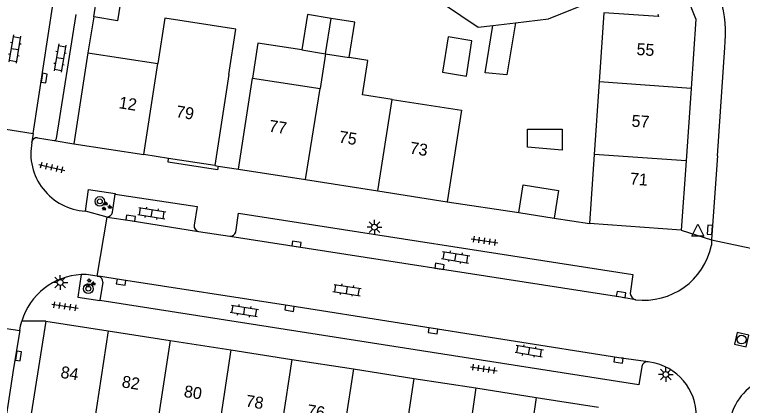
# Model space of a CAD drawing. Extents: x 131000 to 133014, y 396499 to 399001.
# Drawn here: x 132790.2 to 132851.2, y 397273.2 to 397305.9 of the extents above; entities that cross this region are included whole.
import ezdxf

# ---------------------------------------------------------------- set-up
doc = ezdxf.new("R2010")
doc.units = 0
for name, color, linetype in [('gg-afsc-erfafscheiding', 7, 'Continuous'), ('gg-afsc-muur', 7, 'Continuous'), ('gg-anno-huisnummerreeks BGT', 7, 'Continuous'), ('gg-bbg-bijgebouw', 7, 'Continuous'), ('gg-bbg-gedigitaliseerde bebouwing', 7, 'Continuous'), ('gg-bbg-gedigitaliseerde bijgebouw', 7, 'Continuous'), ('gg-bbg-hoofdgebouw', 7, 'Continuous'), ('gg-bbg-luifel en loopbrug', 7, 'Continuous'), ('gg-bbg-tussenscheiding', 7, 'Continuous'), ('gg-knt-verharding', 7, 'Continuous'), ('gg-knt-verharding nz', 7, 'Continuous'), ('gt-grn-weggrens', 7, 'Continuous'), ('gt-symb-boom', 7, 'Continuous'), ('gt-symb-groenvak', 7, 'Continuous'), ('gt-symb-klinker verharding', 7, 'Continuous'), ('gt-symb-kolk', 7, 'Continuous'), ('gt-symb-lichtmast', 7, 'Continuous'), ('gt-symb-rioolschacht', 7, 'Continuous'), ('gt-symb-tegel verharding', 7, 'Continuous'), ('gt-symb-waterafsluiter', 7, 'Continuous')]:
    doc.layers.add(name, color=color, linetype=linetype)

# ---------------------------------------------------------------- blocks, each defined once
blk = doc.blocks.new('gt0-BOOM')
at = {"layer": 'gt-symb-boom'}
for radius in [0.4, 0.2]:
    blk.add_circle((0, 0), radius, dxfattribs=at)
blk = doc.blocks.new('gt0-GRVAK')
at = {"layer": 'gt-symb-groenvak'}
for p, q in [((-0.11, 0.189), (-0.228, 0.24)), ((-0.182, 0.153), (0.088, 0.153)), ((-0.091, 0.211), (-0.156, 0.322)), ((-0.047, 0.214), (-0.047, 0.393)), ((-0.004, 0.211), (0.061, 0.322)), ((0.015, 0.189), (0.133, 0.24)), ((0.262, -0.052), (0.197, 0.059)), ((0.305, -0.049), (0.305, 0.13)), ((0.349, -0.052), (0.414, 0.059)), ((-0.245, -0.228), (-0.363, -0.177)), ((-0.318, -0.264), (-0.047, -0.264)), ((-0.226, -0.206), (-0.291, -0.095)), ((-0.183, -0.203), (-0.183, -0.024)), ((-0.139, -0.206), (-0.074, -0.095)), ((-0.12, -0.228), (-0.002, -0.177)), ((0.243, -0.074), (0.125, -0.023)), ((0.17, -0.11), (0.441, -0.11)), ((0.368, -0.074), (0.486, -0.023))]:
    blk.add_line(p, q, dxfattribs=at)
blk = doc.blocks.new('gt0-KOLK')
at = {"layer": 'gt-symb-kolk'}
blk.add_lwpolyline([(0, 0), (0.375, 0), (0.375, 0.4), (-0.375, 0.4), (-0.375, 0), (0, 0)], dxfattribs=at)
blk = doc.blocks.new('gt0-KL1')
at = {"layer": 'gt-symb-klinker verharding'}
for p, q in [((-1.15, 0.3), (1.15, 0.3)), ((-1, -0.3), (-1, 0.3)), ((-0.5, 0.3), (-0.5, 0.45)), ((0, -0.3), (0, 0.3)), ((0.5, 0.3), (0.5, 0.45)), ((1, -0.3), (1, 0.3)), ((-1.15, -0.3), (1.15, -0.3)), ((-0.5, -0.45), (-0.5, -0.3)), ((0.5, -0.45), (0.5, -0.3))]:
    blk.add_line(p, q, dxfattribs=at)
blk = doc.blocks.new('gt0-TEG1')
at = {"layer": 'gt-symb-tegel verharding'}
for p, q in [((-1.125, 0), (1.125, 0)), ((-0.9, -0.25), (-0.9, 0.25)), ((-0.45, -0.25), (-0.45, 0.25)), ((0, -0.25), (0, 0.25)), ((0.45, -0.25), (0.45, 0.25)), ((0.9, -0.25), (0.9, 0.25))]:
    blk.add_line(p, q, dxfattribs=at)
blk = doc.blocks.new('gt0-LMAST')
at = {"layer": 'gt-symb-lichtmast'}
for p, q in [((-0.005, 0.246), (-0.005, 0.621)), ((-0.182, 0.173), (-0.447, 0.438)), ((0.172, 0.173), (0.437, 0.438)), ((-0.255, -0.004), (-0.63, -0.004)), ((-0.182, -0.181), (-0.447, -0.446)), ((-0.005, -0.254), (-0.005, -0.629)), ((0.437, -0.446), (0.172, -0.181)), ((0.245, -0.004), (0.62, -0.004))]:
    blk.add_line(p, q, dxfattribs=at)
blk.add_circle((-0.005, -0.004), 0.25, dxfattribs=at)
blk = doc.blocks.new('gt0-RS')
at = {"layer": 'gt-symb-rioolschacht'}
blk.add_lwpolyline([(-0.5, -0.5), (0.5, -0.5), (0.5, 0.5), (-0.5, 0.5)], close=True, dxfattribs=at)
blk.add_circle((0, 0), 0.375, dxfattribs=at)
blk = doc.blocks.new('gt0-WAFSL')
at = {"layer": 'gt-symb-waterafsluiter'}
for p, q in [((-0.5, -0.333), (0, 0.667)), ((0, 0.667), (0.5, -0.333)), ((0.5, -0.333), (-0.5, -0.333))]:
    blk.add_line(p, q, dxfattribs=at)

msp = doc.modelspace()

# ---------------------------------------------------------------- linework, layer by layer
at = {"layer": 'gg-afsc-erfafscheiding'}
for points in [[(132818.34, 397321.885), (132823.364, 397308.78), (132829.088, 397304.9), (132830.307, 397305.041)], [(132832.202, 397305.26), (132834.98, 397305.582), (132842.96, 397308.816)]]:
    msp.add_lwpolyline(points, dxfattribs=at)
at = {"layer": 'gg-afsc-muur'}
for p, q in [((132796.883, 397305.747), (132796.38, 397302.74)), ((132807.02, 397293.31), (132807.297, 397293.267)), ((132807.297, 397293.267), (132809.01, 397293)), ((132826.49, 397290.28), (132832.48, 397289.364)), ((132835.446, 397288.91), (132838.39, 397288.46))]:
    msp.add_line(p, q, dxfattribs=at)
at = {"layer": 'gg-bbg-bijgebouw'}
for p, q in [((132796.883, 397305.747), (132797.353, 397308.71)), ((132832.48, 397289.364), (132835.446, 397288.91))]:
    msp.add_line(p, q, dxfattribs=at)
msp.add_lwpolyline([(132797.353, 397308.71), (132799.338, 397308.396), (132798.868, 397305.433), (132796.883, 397305.747)], dxfattribs=at)
at = {"layer": 'gg-bbg-gedigitaliseerde bebouwing'}
for p, q in [((132816.282, 397302.671), (132815.826, 397299.762)), ((132809.01, 397293), (132810.183, 397300.626)), ((132810.183, 397300.626), (132815.826, 397299.762)), ((132839.208, 397300.302), (132838.789, 397294.236)), ((132838.789, 397294.236), (132838.39, 397288.46))]:
    msp.add_line(p, q, dxfattribs=at)
for points in [[(132844.114, 397305.968), (132844.188, 397305.786), (132839.609, 397306.102), (132839.208, 397300.302)], [(132808.2, 397300.93), (132808.787, 397304.721), (132802.821, 397305.643), (132802.234, 397301.844)], [(132821.872, 397298.836), (132819.394, 397299.216), (132819.839, 397302.115), (132818.272, 397302.355)], [(132821.872, 397298.836), (132827.685, 397297.946), (132826.49, 397290.28)]]:
    msp.add_lwpolyline(points, dxfattribs=at)
at = {"layer": 'gg-bbg-gedigitaliseerde bijgebouw'}
for p, q in [((132814.302, 397302.985), (132816.282, 397302.671)), ((132816.282, 397302.671), (132816.287, 397302.67))]:
    msp.add_line(p, q, dxfattribs=at)
for points in [[(132816.757, 397305.632), (132814.772, 397305.947), (132814.302, 397302.985)], [(132818.272, 397302.355), (132818.742, 397305.317), (132816.757, 397305.632)], [(132828.086, 397300.798), (132828.556, 397303.76), (132826.571, 397304.075), (132826.101, 397301.113), (132828.086, 397300.798)], [(132833.209, 397294.837), (132833.209, 397296.351), (132836.126, 397296.351), (132836.126, 397294.607)], [(132832.48, 397289.364), (132832.834, 397291.68), (132835.8, 397291.226), (132835.446, 397288.91)]]:
    msp.add_lwpolyline(points, dxfattribs=at)
at = {"layer": 'gg-bbg-hoofdgebouw'}
for p, q in [((132845.567, 397309.873), (132847.237, 397305.751)), ((132796.38, 397302.74), (132795.2, 397295.13)), ((132796.38, 397302.74), (132802.234, 397301.844)), ((132808.2, 397300.93), (132807.02, 397293.31)), ((132846.909, 397299.767), (132846.491, 397293.701)), ((132795.2, 397295.13), (132801.057, 397294.228)), ((132803.145, 397293.907), (132801.057, 397294.228)), ((132807.02, 397293.31), (132803.145, 397293.907)), ((132846.491, 397293.701), (132846.09, 397287.9)), ((132809.01, 397293), (132814.618, 397292.127)), ((132814.618, 397292.127), (132820.663, 397291.187)), ((132820.663, 397291.187), (132826.49, 397290.28)), ((132846.09, 397287.9), (132838.39, 397288.46)), ((132792.866, 397280.279), (132798.082, 397279.468)), ((132798.082, 397279.468), (132803.263, 397278.663)), ((132803.263, 397278.663), (132808.35, 397277.873)), ((132808.35, 397277.873), (132813.463, 397277.078)), ((132813.463, 397277.078), (132818.619, 397276.277)), ((132818.619, 397276.277), (132823.697, 397275.488)), ((132823.697, 397275.488), (132828.887, 397274.682)), ((132828.887, 397274.682), (132833.942, 397273.896)), ((132833.942, 397273.896), (132839.155, 397273.086))]:
    msp.add_line(p, q, dxfattribs=at)
for points in [[(132847.237, 397305.751), (132847.31, 397305.57), (132846.909, 397299.767)], [(132792.866, 397280.279), (132791.363, 397270.755), (132791.608, 397270.717)]]:
    msp.add_lwpolyline(points, dxfattribs=at)
at = {"layer": 'gg-bbg-luifel en loopbrug'}
msp.add_line((132830.307, 397305.041), (132832.202, 397305.26), dxfattribs=at)
for points in [[(132832.202, 397305.26), (132831.488, 397300.9), (132829.657, 397301.076), (132830.307, 397305.041)], [(132814.302, 397302.985), (132810.631, 397303.541), (132810.183, 397300.626)]]:
    msp.add_lwpolyline(points, dxfattribs=at)
at = {"layer": 'gg-bbg-tussenscheiding'}
for p, q in [((132816.287, 397302.67), (132816.757, 397305.632)), ((132816.287, 397302.67), (132818.272, 397302.355)), ((132801.057, 397294.228), (132802.234, 397301.844)), ((132846.909, 397299.767), (132839.208, 397300.302)), ((132814.618, 397292.127), (132815.826, 397299.762)), ((132820.663, 397291.187), (132821.872, 397298.836)), ((132836.126, 397294.607), (132833.209, 397294.837)), ((132846.491, 397293.701), (132838.789, 397294.236)), ((132798.082, 397279.468), (132796.639, 397269.936)), ((132803.263, 397278.663), (132801.771, 397268.819)), ((132808.35, 397277.873), (132806.907, 397268.34)), ((132813.463, 397277.078), (132811.97, 397267.224)), ((132818.619, 397276.277), (132817.174, 397266.744)), ((132823.697, 397275.488), (132822.204, 397265.63)), ((132828.887, 397274.682), (132827.444, 397265.15)), ((132833.942, 397273.896), (132832.446, 397264.02))]:
    msp.add_line(p, q, dxfattribs=at)
at = {"layer": 'gg-knt-verharding'}
for p, q in [((132793.747, 397295.579), (132795.388, 397305.964)), ((132849.112, 397294.123), (132849.728, 397303.183)), ((132787.013, 397296.735), (132791.802, 397295.997)), ((132791.802, 397295.997), (132791.693, 397295.291)), ((132792.153, 397295.634), (132793.57, 397295.405)), ((132791.686, 397295.248), (132791.693, 397295.291)), ((132798.441, 397289.395), (132798.654, 397290.924)), ((132797.986, 397288.987), (132796.175, 397289.491)), ((132797.165, 397284.057), (132797.986, 397288.987)), ((132805.657, 397287.776), (132808.285, 397287.391)), ((132848.635, 397287.079), (132848.614, 397286.646)), ((132797.165, 397284.057), (132797.282, 397284.038)), ((132797.621, 397283.549), (132797.383, 397282.019)), ((132784.947, 397280.364), (132790.676, 397279.506))]:
    msp.add_line(p, q, dxfattribs=at)
for points in [[(132807.297, 397293.267), (132807.247, 397292.951), (132803.097, 397293.597), (132803.145, 397293.907)], [(132849.112, 397294.123), (132848.676, 397287.905), (132848.635, 397287.079)], [(132796.175, 397289.491), (132796.425, 397291.3), (132798.658, 397290.956), (132798.654, 397290.924)], [(132798.654, 397290.924), (132805.534, 397289.872), (132805.288, 397288.311)], [(132808.763, 397287.739), (132808.987, 397289.331), (132842.031, 397284.172), (132841.809, 397282.594)], [(132795.828, 397284.171), (132795.53, 397282.273), (132797.38, 397281.997), (132797.383, 397282.019)], [(132797.165, 397284.057), (132796.23, 397284.175), (132795.828, 397284.171)], [(132842.796, 397276.486), (132842.546, 397274.958), (132797.383, 397282.019)], [(132790.676, 397279.506), (132790.748, 397279.898), (132790.849, 397280.286)], [(132790.676, 397279.506), (132790.145, 397276.345), (132788.408, 397265.118), (132787.109, 397256.956)]]:
    msp.add_lwpolyline(points, dxfattribs=at)
for centre, radius, start, end in [((132838.912, 397304.351), 10.879, 353.83677, 15.60248), ((132792.116, 397295.204), 0.432, 85.10402, 168.31624), ((132796.455, 397294.338), 4.855, 169.19267, 266.69772), ((132793.573, 397295.579), 0.174, 269.0671, 359.95351), ((132797.931, 397289.506), 0.522, 276.06573, 347.69964), ((132805.758, 397288.24), 0.475, 171.41964, 257.76994), ((132808.342, 397287.814), 0.427, 262.26644, 349.8453), ((132842.964, 397287.798), 5.766, 262.88204, 348.47047), ((132796.079, 397278.716), 5.461, 92.63617, 163.29204), ((132797.148, 397283.583), 0.474, 355.85675, 73.60664), ((132842.492, 397282.73), 0.697, 191.28007, 249.64816), ((132843.246, 397276.422), 0.455, 82.6876, 171.9135), ((132842.772, 397272.326), 4.585, 354.52935, 75.75822), ((132854.495, 397271.275), 4.357, 113.91938, 175.88729)]:
    msp.add_arc(centre, radius, start, end, dxfattribs=at)
at = {"layer": 'gg-knt-verharding nz'}
for p, q in [((132791.802, 397295.997), (132793.486, 397306.928)), ((132843.9, 397276.77), (132843.304, 397276.873))]:
    msp.add_line(p, q, dxfattribs=at)
for points in [[(132797.986, 397288.987), (132799.933, 397288.694), (132805.657, 397287.776)], [(132808.285, 397287.391), (132841.016, 397282.301), (132842.25, 397282.077)], [(132843.304, 397276.873), (132840.859, 397277.22), (132813.305, 397281.552), (132799.195, 397283.73), (132797.282, 397284.038)]]:
    msp.add_lwpolyline(points, dxfattribs=at)
at = {"layer": 'gt-grn-weggrens'}
for p, q in [((132793.57, 397295.405), (132795.2, 397295.13)), ((132846.09, 397287.9), (132848.635, 397287.079)), ((132792.866, 397280.279), (132790.849, 397280.286))]:
    msp.add_line(p, q, dxfattribs=at)
msp.add_lwpolyline([(132848.635, 397287.079), (132853.377, 397286.083), (132853.439, 397286.082)], dxfattribs=at)

# ---------------------------------------------------------------- block references
at = {"layer": 'gt-symb-boom'}
for p in [(132797.38, 397290.306), (132796.418, 397282.997)]:
    msp.add_blockref('gt0-BOOM', p, dxfattribs=at)
at = {"layer": 'gt-symb-groenvak'}
for p in [(132797.928, 397289.881), (132796.549, 397283.457)]:
    msp.add_blockref('gt0-GRVAK', p, dxfattribs=at)
at = {"layer": 'gt-symb-klinker verharding'}
for p, rotation in [((132790.259, 397303.068), -99.61302586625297), ((132794.046, 397302.31), -99.61302586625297), ((132801.74, 397289.31), -9.09480497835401), ((132827.183, 397285.63), -9.377579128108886), ((132818.095, 397282.884), -8.916036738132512), ((132809.488, 397281.142), -9.377579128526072), ((132833.353, 397277.777), -9.377579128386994)]:
    msp.add_blockref('gt0-KL1', p, dxfattribs=dict(at, rotation=rotation))
at = {"layer": 'gt-symb-kolk'}
for p, rotation in [((132792.526, 397300.658), -98.82285435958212), ((132799.933, 397288.694), -8.567589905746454), ((132848.676, 397287.905), 85.98782884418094), ((132813.829, 397286.535), -8.802804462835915), ((132825.802, 397284.669), -8.859429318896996), ((132799.195, 397283.73), 171.1971955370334), ((132841.016, 397282.301), -8.859429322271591), ((132813.305, 397281.552), 171.08396326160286), ((132825.324, 397279.669), 171.0273733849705), ((132790.362, 397277.395), -98.45426172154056), ((132840.859, 397277.22), 171.95093830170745)]:
    msp.add_blockref('gt0-KOLK', p, dxfattribs=dict(at, rotation=rotation))
at = {"layer": 'gt-symb-lichtmast'}
for p in [(132820.394, 397288.148), (132794.068, 397283.519), (132844.8, 397275.815)]:
    msp.add_blockref('gt0-LMAST', p, dxfattribs=at)
at = {"layer": 'gt-symb-rioolschacht', "rotation": 167.11702052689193}
msp.add_blockref('gt0-RS', (132851.141, 397278.74), dxfattribs=at)
at = {"layer": 'gt-symb-tegel verharding'}
for p, rotation in [((132793.358, 397293.151), -13.119144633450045), ((132829.608, 397287.002), -8.567589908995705), ((132794.466, 397281.519), -8.567589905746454), ((132829.546, 397276.285), -8.567589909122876)]:
    msp.add_blockref('gt0-TEG1', p, dxfattribs=dict(at, rotation=rotation))
at = {"layer": 'gt-symb-waterafsluiter'}
msp.add_blockref('gt0-WAFSL', (132847.471, 397287.727), dxfattribs=at)

# ---------------------------------------------------------------- texts
at = {"layer": 'gg-anno-huisnummerreeks BGT'}
for s, rotation, p in [('55', 356, (132842.315, 397302.57)), ('12', 351.2, (132798.924, 397298.113)), ('79', 351.3, (132803.713, 397297.36)), ('57', 356, (132841.9, 397296.564)), ('77', 351.1, (132811.491, 397296.156)), ('75', 351.1, (132817.357, 397295.244)), ('73', 351.1, (132823.294, 397294.32)), ('71', 355.8, (132841.77, 397291.724)), ('84', 351.1, (132794.046, 397275.542)), ('82', 351.1, (132799.174, 397274.745)), ('80', 351.2, (132804.376, 397273.936)), ('78', 351.1, (132809.546, 397273.134)), ('76', 351.1, (132814.68, 397272.336))]:
    msp.add_text(s, height=1, rotation=rotation, dxfattribs=at).set_placement(p)

doc.saveas('drawing.dxf')
